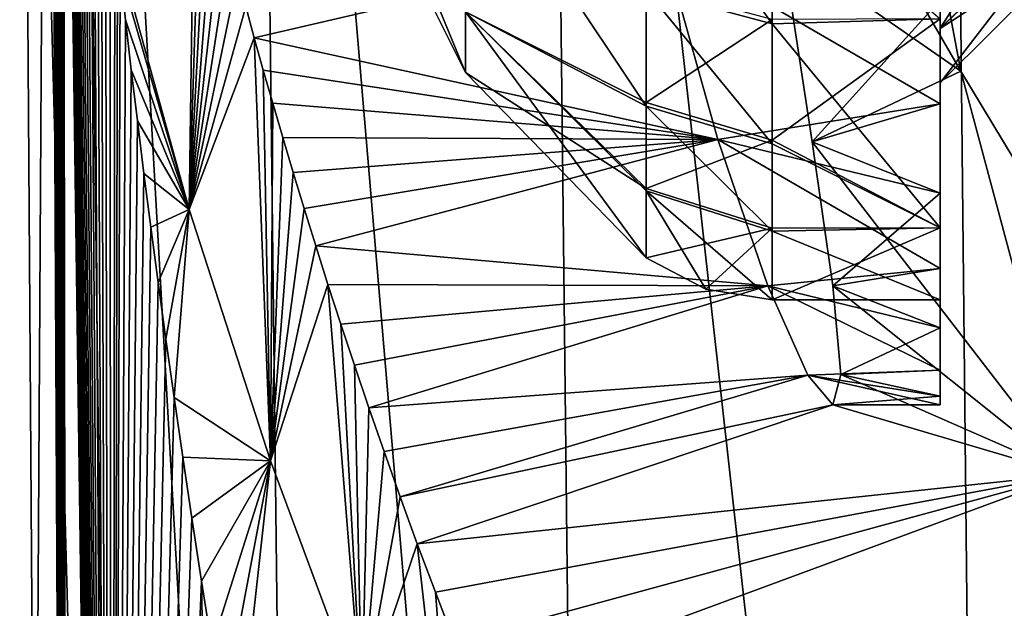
# Model space of a CAD drawing. Header units: metres. Extents: x -62 to 300, y -109 to 109.
# Tile 270 of 656: x -15.19 to -12.85, y -4.23 to -2.83. Entities that reach past the tile are written whole.
import ezdxf

# ---------------------------------------------------------------- set-up
doc = ezdxf.new("R2010")
doc.units = ezdxf.units.M
doc.layers.add('solid_500635', color=7, linetype='CONTINUOUS')

msp = doc.modelspace()

# ---------------------------------------------------------------- linework, layer by layer
at = {"layer": 'solid_500635'}
for points in [[(-15.154315, -5.383556), (-15.191495, -0.028265), (-15.122972, 0, -1.441266)], [(-15.076721, -9.458281), (-15.154315, -5.383556), (-15.122972, 0, -1.441266)], [(-15.122844, -0.064443, -1.44256), (-15.076721, -9.458281), (-15.122972, 0, -1.441266)], [(-14.936296, -9.458281, 2.052947), (-15.191495, -0.028265), (-15.154315, -5.383556)], [(-15.05, -0.028265, 2.068575), (-15.191495, -0.028265), (-14.936296, -9.458281, 2.052947)], [(-15.05, -0.028265, 2.068575), (-14.936296, -9.458281, 2.052947), (-14.517635, -9.458281, 4.067651)], [(-14.628153, -0.028265, 4.098616), (-15.05, -0.028265, 2.068575), (-14.517635, -9.458281, 4.067651)], [(-14.628153, -0.028265, 4.098616), (-14.517635, -9.458281, 4.067651), (-13.828539, -9.458281, 6.006582)], [(-13.93381, -0.028265, 6.052308), (-14.628153, -0.028265, 4.098616), (-13.828539, -9.458281, 6.006582)], [(-13.93381, -0.028265, 6.052308), (-13.828539, -9.458281, 6.006582), (-12.881843, -9.458281, 7.833622)], [(-12.979908, -0.028265, 7.893257), (-13.93381, -0.028265, 6.052308), (-12.881843, -9.458281, 7.833622)], [(-12.979908, -0.028265, 7.893257), (-12.881843, -9.458281, 7.833622), (-11.695183, -9.458281, 9.514737)], [(-11.784214, -0.028265, 9.587169), (-12.979908, -0.028265, 7.893257), (-11.695183, -9.458281, 9.514737)], [(-15.122844, -0.064443, -1.44256), (-15.122462, -0.129019, -1.446383), (-15.076721, -9.458281)], [(-15.122462, -0.129019, -1.446383), (-15.12182, -0.193909, -1.452799), (-15.076721, -9.458281)], [(-15.12182, -0.193909, -1.452799), (-15.120942, -0.25826, -1.461521), (-15.076721, -9.458281)], [(-15.120942, -0.25826, -1.461521), (-15.119827, -0.321884, -1.47252), (-15.076721, -9.458281)], [(-15.119827, -0.321884, -1.47252), (-15.118524, -0.384099, -1.485272), (-15.076721, -9.458281)], [(-15.118524, -0.384099, -1.485272), (-15.117033, -0.444825, -1.499711), (-15.076721, -9.458281)], [(-15.117033, -0.444825, -1.499711), (-15.115398, -0.503999, -1.515376), (-15.076721, -9.458281)], [(-15.115398, -0.503999, -1.515376), (-15.113615, -0.561819, -1.532281), (-15.076721, -9.458281)], [(-15.113615, -0.561819, -1.532281), (-15.111691, -0.619002, -1.550294), (-15.076721, -9.458281)], [(-15.111691, -0.619002, -1.550294), (-15.109596, -0.676241, -1.569654), (-15.076721, -9.458281)], [(-15.109596, -0.676241, -1.569654), (-15.107276, -0.735257, -1.590813), (-15.076721, -9.458281)], [(-15.107276, -0.735257, -1.590813), (-15.104717, -0.796, -1.613802), (-15.076721, -9.458281)], [(-15.104717, -0.796, -1.613802), (-15.101886, -0.859047, -1.638849), (-15.076721, -9.458281)], [(-15.101886, -0.859047, -1.638849), (-15.098809, -0.923586, -1.665608), (-15.076721, -9.458281)], [(-15.098809, -0.923586, -1.665608), (-15.095493, -0.989298, -1.693952), (-15.076721, -9.458281)], [(-15.095493, -0.989298, -1.693952), (-15.091937, -1.056181, -1.723803), (-15.076721, -9.458281)], [(-15.091937, -1.056181, -1.723803), (-15.088135, -1.124197, -1.755131), (-15.076721, -9.458281)], [(-15.088135, -1.124197, -1.755131), (-14.974033, -9.458281, -1.756652), (-15.076721, -9.458281)], [(-15.088135, -1.124197, -1.755131), (-15.084069, -1.193597, -1.787982), (-14.974033, -9.458281, -1.756652)], [(-15.084069, -1.193597, -1.787982), (-15.079729, -1.26442, -1.822365), (-14.974033, -9.458281, -1.756652)], [(-15.079729, -1.26442, -1.822365), (-15.075087, -1.337005, -1.858393), (-14.974033, -9.458281, -1.756652)], [(-15.075087, -1.337005, -1.858393), (-15.070128, -1.4114, -1.896085), (-14.974033, -9.458281, -1.756652)], [(-15.070128, -1.4114, -1.896085), (-15.064827, -1.487837, -1.935525), (-14.974033, -9.458281, -1.756652)], [(-15.064827, -1.487837, -1.935525), (-15.059162, -1.566413, -1.976754), (-14.974033, -9.458281, -1.756652)], [(-15.059162, -1.566413, -1.976754), (-15.053106, -1.647302, -2.019846), (-14.974033, -9.458281, -1.756652)], [(-12.853794, -1.942662, -38), (-9.879383, -1.550719, -38), (-9.516811, -3.06835, -38)], [(-15.053106, -1.647302, -2.019846), (-15.046632, -1.730654, -2.06487), (-14.974033, -9.458281, -1.756652)], [(-15.046632, -1.730654, -2.06487), (-15.039711, -1.816582, -2.111876), (-14.974033, -9.458281, -1.756652)], [(-15.039711, -1.816582, -2.111876), (-15.032313, -1.90523, -2.160932), (-14.974033, -9.458281, -1.756652)], [(-15.032313, -1.90523, -2.160932), (-15.024413, -1.996648, -2.212059), (-14.974033, -9.458281, -1.756652)], [(-13, -1.915027, -25.392967), (-13, -2.831582, -24.942837), (-13, -3.328735, -25.9186)], [(-13, -2.349245, -26.145056), (-13, -1.915027, -25.392967), (-13, -3.328735, -25.9186)], [(-13, -1.915027, -28.607033), (-13, -3.328735, -28.0814), (-13, -2.831582, -29.057163)], [(-13, -1.915027, -28.607033), (-13, -2.349245, -27.854944), (-13, -3.328735, -28.0814)], [(-13.135047, -1.97979, -36.392689), (-12.853794, -1.942662, -38), (-12.422117, -3.830984, -38)], [(-12.422117, -3.830984, -38), (-12.853794, -1.942662, -38), (-9.516811, -3.06835, -38)], [(-13.451258, -2.092214, -30.112095), (-13.135047, -1.97979, -36.392689), (-12.950369, -2.955837, -36.392689)], [(-13.135047, -1.97979, -36.392689), (-12.422117, -3.830984, -38), (-12.950369, -2.955837, -36.392689)], [(-15.024413, -1.996648, -2.212059), (-15.015978, -2.090929, -2.265297), (-14.974033, -9.458281, -1.756652)], [(-15.015978, -2.090929, -2.265297), (-15.006984, -2.188087, -2.320648), (-14.974033, -9.458281, -1.756652)], [(-13.375126, -2.66047, -29.642801), (-13.451258, -2.092214, -30.112095), (-12.950369, -2.955837, -36.392689)], [(-15.006984, -2.188087, -2.320648), (-14.997399, -2.288189, -2.378136), (-14.974033, -9.458281, -1.756652)], [(-12.625009, -2.27355, -28.312096), (-13, -2.597017, -28.50058), (-13, -2.853457, -27.925598)], [(-12.625009, -2.27355, -28.312096), (-13, -2.853457, -27.925598), (-12.624983, -2.497593, -27.807869)], [(-14.997399, -2.288189, -2.378136), (-14.987197, -2.391246, -2.437759), (-14.974033, -9.458281, -1.756652)], [(-14.405404, -2.289964, -27.744055), (-14.129849, -2.959133, -27), (-14.405404, -2.407811, -27)], [(-14.405404, -2.289964, -27.744055), (-14.129849, -2.814303, -27.914423), (-14.129849, -2.959133, -27)], [(-14.787881, -3.284854, -3.488251), (-14.958276, -2.666658, -2.598933), (-14.774514, -2.323032, -4.477298)], [(-14.787881, -3.284854, -3.488251), (-14.774514, -2.323032, -4.477298), (-14.759167, -2.387597, -4.572446)], [(-13, -2.349245, -26.145056), (-13, -3.328735, -25.9186), (-13, -3.5, -27)], [(-13, -2.349245, -26.145056), (-13, -3.5, -27), (-13, -2.5, -27)], [(-13, -2.349245, -27.854944), (-13, -2.5, -27), (-13, -3.328735, -28.0814)], [(-14.787881, -3.284854, -3.488251), (-14.759167, -2.387597, -4.572446), (-14.74324, -2.453262, -4.66944)], [(-14.987197, -2.391246, -2.437759), (-14.976342, -2.49732, -2.49954), (-14.974033, -9.458281, -1.756652)], [(-14.405404, -2.407811, -27), (-14.129849, -2.959133, -27), (-14.129849, -2.814303, -26.085577)], [(-14.129849, -2.393989, -28.739334), (-13.7, -2.76219, -28.9825), (-13.7, -3.039182, -28.524261)], [(-14.129849, -2.814303, -27.914423), (-14.129849, -2.393989, -28.739334), (-13.7, -3.039182, -28.524261)], [(-13.4, -2.843431, -29.04081), (-13.7, -2.76219, -28.9825), (-13.7, -2.416692, -29.391567)], [(-13.4, -2.843431, -29.04081), (-13.7, -2.416692, -29.391567), (-13.4, -2.487772, -29.461908)], [(-14.787881, -3.284854, -3.488251), (-14.74324, -2.453262, -4.66944), (-14.726678, -2.5202, -4.768521)], [(-14.976342, -2.49732, -2.49954), (-14.964805, -2.606431, -2.563483), (-14.974033, -9.458281, -1.756652)], [(-13.4, -2.843431, -29.04081), (-13.4, -2.487772, -29.461908), (-13, -2.831582, -29.057163)], [(-12.624983, -2.497593, -27.807869), (-13, -2.853457, -27.925598), (-13, -2.983476, -27.313946)], [(-12.624983, -2.497593, -27.807869), (-13, -2.983476, -27.313946), (-12.62504, -2.610789, -27.272779)], [(-12.625012, -2.498032, -26.193489), (-13, -2.854528, -26.077814), (-13, -2.599711, -25.50391)], [(-12.625024, -2.610862, -26.727922), (-13, -2.854528, -26.077814), (-12.625012, -2.498032, -26.193489)], [(-13, -2.5, -27), (-13, -3.5, -27), (-13, -3.328735, -28.0814)], [(-14.787881, -3.284854, -3.488251), (-14.726678, -2.5202, -4.768521), (-14.709455, -2.588428, -4.869712)], [(-14.787881, -3.284854, -3.488251), (-14.709455, -2.588428, -4.869712), (-14.691533, -2.65801, -4.973119)], [(-13, -2.853457, -27.925598), (-13, -2.597017, -28.50058), (-13, -2.787263, -29.507715)], [(-13, -2.599711, -25.50391), (-13, -2.854528, -26.077814), (-13, -2.787263, -24.492285)], [(-14.964805, -2.606431, -2.563483), (-14.958276, -2.666658, -2.598933), (-14.974033, -9.458281, -1.756652)], [(-12.62504, -2.610789, -27.272779), (-13, -2.983476, -27.313946), (-13, -2.983757, -26.688744)], [(-12.62504, -2.610789, -27.272779), (-13, -2.983757, -26.688744), (-12.625024, -2.610862, -26.727922)], [(-12.625024, -2.610862, -26.727922), (-13, -2.983757, -26.688744), (-13, -2.854528, -26.077814)], [(-14.958276, -2.666658, -2.598933), (-14.952549, -2.718633, -2.629607), (-14.974033, -9.458281, -1.756652)], [(-14.787881, -3.284854, -3.488251), (-14.952549, -2.718633, -2.629607), (-14.958276, -2.666658, -2.598933)], [(-14.787881, -3.284854, -3.488251), (-14.691533, -2.65801, -4.973119), (-14.672809, -2.729264, -5.079195)], [(-14.632836, -2.876793, -5.299419), (-14.653284, -2.802074, -5.187793), (-13.660015, -2.650118, -24.346817)], [(-14.632836, -2.876793, -5.299419), (-13.660015, -2.650118, -24.346817), (-13.529457, -3.118727, -24.917683)], [(-13, -3.033814, -24.795805), (-13.529457, -3.118727, -24.917683), (-13.660015, -2.650118, -24.346817)], [(-13, -3.033814, -24.795805), (-13.660015, -2.650118, -24.346817), (-13, -2.787263, -24.492285)], [(-13.304679, -3.124315, -29.073923), (-13.375126, -2.66047, -29.642801), (-12.950369, -2.955837, -36.392689)], [(-13, -2.787263, -29.507715), (-13.375126, -2.66047, -29.642801), (-13.304679, -3.124315, -29.073923)], [(-14.952549, -2.718633, -2.629607), (-14.939539, -2.833962, -2.697925), (-14.974033, -9.458281, -1.756652)], [(-14.787881, -3.284854, -3.488251), (-14.939539, -2.833962, -2.697925), (-14.952549, -2.718633, -2.629607)], [(-14.787881, -3.284854, -3.488251), (-14.672809, -2.729264, -5.079195), (-14.653284, -2.802074, -5.187793)], [(-14.129849, -2.814303, -26.085577), (-13.7, -3.03074, -25.459023), (-13.7, -2.751867, -25.003195)], [(-13.4, -2.832804, -24.944466), (-13.7, -2.751867, -25.003195), (-13.7, -3.03074, -25.459023)], [(-13.4, -3.12857, -28.569092), (-13.7, -3.039182, -28.524261), (-13.7, -2.76219, -28.9825)], [(-13.4, -3.12857, -28.569092), (-13.7, -2.76219, -28.9825), (-13.4, -2.843431, -29.04081)], [(-13, -2.787263, -29.507715), (-13.304679, -3.124315, -29.073923), (-13, -3.033814, -29.204195)], [(-13, -2.983757, -26.688744), (-13, -3.033814, -24.795805), (-13, -2.787263, -24.492285)], [(-13, -2.854528, -26.077814), (-13, -2.983757, -26.688744), (-13, -2.787263, -24.492285)], [(-13, -2.853457, -27.925598), (-13, -2.787263, -29.507715), (-13, -3.033814, -29.204195)], [(-14.787881, -3.284854, -3.488251), (-14.653284, -2.802074, -5.187793), (-14.632836, -2.876793, -5.299419)], [(-14.939539, -2.833962, -2.697925), (-14.925736, -2.952458, -2.768448), (-14.974033, -9.458281, -1.756652)], [(-14.787881, -3.284854, -3.488251), (-14.925736, -2.952458, -2.768448), (-14.939539, -2.833962, -2.697925)], [(-14.129849, -2.814303, -26.085577), (-13.7, -3.234682, -25.952703), (-13.7, -3.03074, -25.459023)], [(-14.129849, -2.814303, -26.085577), (-14.129849, -2.959133, -27), (-13.7, -3.234682, -25.952703)], [(-14.129849, -2.814303, -27.914423), (-13.7, -3.4, -27), (-14.129849, -2.959133, -27)], [(-14.129849, -2.814303, -27.914423), (-13.7, -3.240911, -28.027861), (-13.7, -3.4, -27)], [(-14.129849, -2.814303, -27.914423), (-13.7, -3.039182, -28.524261), (-13.7, -3.240911, -28.027861)], [(-13.4, -2.832804, -24.944466), (-13.7, -3.03074, -25.459023), (-13.4, -3.11988, -25.413698)], [(-13.4, -3.11988, -25.413698), (-13, -3.328735, -25.9186), (-13, -2.831582, -24.942837)], [(-13.4, -2.832804, -24.944466), (-13.4, -3.11988, -25.413698), (-13, -2.831582, -24.942837)], [(-13.4, -2.843431, -29.04081), (-13, -2.831582, -29.057163), (-13, -3.328735, -28.0814)], [(-13.4, -3.12857, -28.569092), (-13.4, -2.843431, -29.04081), (-13, -3.328735, -28.0814)], [(-13, -2.983476, -27.313946), (-13, -2.853457, -27.925598), (-13, -3.033814, -29.204195)], [(-14.594347, -3.882838, -4.375849), (-14.787881, -3.284854, -3.488251), (-14.632836, -2.876793, -5.299419)], [(-14.611404, -2.953517, -5.414231), (-14.632836, -2.876793, -5.299419), (-13.529457, -3.118727, -24.917683)], [(-14.594347, -3.882838, -4.375849), (-14.632836, -2.876793, -5.299419), (-14.611404, -2.953517, -5.414231)], [(-14.925736, -2.952458, -2.768448), (-14.911101, -3.074172, -2.841199), (-14.974033, -9.458281, -1.756652)], [(-14.787881, -3.284854, -3.488251), (-14.911101, -3.074172, -2.841199), (-14.925736, -2.952458, -2.768448)], [(-14.588941, -3.032287, -5.532299), (-14.611404, -2.953517, -5.414231), (-13.529457, -3.118727, -24.917683)], [(-14.594347, -3.882838, -4.375849), (-14.611404, -2.953517, -5.414231), (-14.588941, -3.032287, -5.532299)], [(-14.129849, -2.959133, -27), (-13.7, -3.4, -27), (-13.7, -3.234682, -25.952703)], [(-13.304679, -3.124315, -29.073923), (-12.950369, -2.955837, -36.392689), (-12.693268, -3.915354, -36.392689)], [(-12.950369, -2.955837, -36.392689), (-12.422117, -3.830984, -38), (-12.693268, -3.915354, -36.392689)], [(-13, -2.983757, -26.688744), (-13, -2.983476, -27.313946), (-13, -3.033814, -29.204195)], [(-13, -2.983757, -26.688744), (-13, -3.033814, -29.204195), (-13, -3.033814, -24.795805)], [(-14.594347, -3.882838, -4.375849), (-14.588941, -3.032287, -5.532299), (-14.565303, -3.113464, -5.654144)], [(-14.565303, -3.113464, -5.654144), (-14.588941, -3.032287, -5.532299), (-13.529457, -3.118727, -24.917683)], [(-13.4, -3.11988, -25.413698), (-13.7, -3.03074, -25.459023), (-13.7, -3.234682, -25.952703)], [(-13.4, -3.336232, -28.058092), (-13.7, -3.240911, -28.027861), (-13.7, -3.039182, -28.524261)], [(-13.4, -3.336232, -28.058092), (-13.7, -3.039182, -28.524261), (-13.4, -3.12857, -28.569092)], [(-13, -3.246291, -25.124083), (-13.529457, -3.118727, -24.917683), (-13, -3.033814, -24.795805)], [(-13, -3.033814, -29.204195), (-13.304679, -3.124315, -29.073923), (-13, -3.246291, -28.875917)], [(-13, -3.246291, -28.875917), (-13, -3.246291, -25.124083), (-13, -3.033814, -24.795805)], [(-13, -3.033814, -29.204195), (-13, -3.246291, -28.875917), (-13, -3.033814, -24.795805)], [(-14.911101, -3.074172, -2.841199), (-14.895594, -3.19913, -2.916182), (-14.974033, -9.458281, -1.756652)], [(-14.787881, -3.284854, -3.488251), (-14.895594, -3.19913, -2.916182), (-14.911101, -3.074172, -2.841199)], [(-14.594347, -3.882838, -4.375849), (-14.565303, -3.113464, -5.654144), (-14.540482, -3.196913, -5.779609)], [(-14.540482, -3.196913, -5.779609), (-14.565303, -3.113464, -5.654144), (-13.529457, -3.118727, -24.917683)], [(-14.514323, -3.283, -5.909211), (-14.540482, -3.196913, -5.779609), (-13.529457, -3.118727, -24.917683)], [(-14.486753, -3.371787, -6.043069), (-14.514323, -3.283, -5.909211), (-13.529457, -3.118727, -24.917683)], [(-14.486753, -3.371787, -6.043069), (-13.529457, -3.118727, -24.917683), (-13.410124, -3.466586, -25.569868)], [(-13.4, -3.11988, -25.413698), (-13.7, -3.234682, -25.952703), (-13.4, -3.32982, -25.921902)], [(-13, -3.425771, -25.476332), (-13.410124, -3.466586, -25.569868), (-13.529457, -3.118727, -24.917683)], [(-13, -3.425771, -25.476332), (-13.529457, -3.118727, -24.917683), (-13, -3.246291, -25.124083)], [(-13.4, -3.11988, -25.413698), (-13.4, -3.32982, -25.921902), (-13, -3.328735, -25.9186)], [(-13.4, -3.336232, -28.058092), (-13.4, -3.12857, -28.569092), (-13, -3.328735, -28.0814)], [(-13.255154, -3.466855, -28.429482), (-13.304679, -3.124315, -29.073923), (-12.693268, -3.915354, -36.392689)], [(-13, -3.246291, -28.875917), (-13.304679, -3.124315, -29.073923), (-13.255154, -3.466855, -28.429482)], [(-14.895594, -3.19913, -2.916182), (-14.879169, -3.327376, -2.993417), (-14.974033, -9.458281, -1.756652)], [(-14.787881, -3.284854, -3.488251), (-14.879169, -3.327376, -2.993417), (-14.895594, -3.19913, -2.916182)], [(-14.594347, -3.882838, -4.375849), (-14.540482, -3.196913, -5.779609), (-14.514323, -3.283, -5.909211)], [(-13.4, -3.32982, -25.921902), (-13.7, -3.234682, -25.952703), (-13.7, -3.4, -27)], [(-13.558114, -3.474342, -27), (-13.7, -3.4, -27), (-13.7, -3.240911, -28.027861)], [(-13.4, -3.336232, -28.058092), (-13.4, -3.5, -27), (-13.7, -3.240911, -28.027861)], [(-13.558114, -3.474342, -27), (-13.7, -3.240911, -28.027861), (-13.4, -3.5, -27)], [(-13, -3.246291, -28.875917), (-13.255154, -3.466855, -28.429482), (-13, -3.425771, -28.523668)], [(-13, -3.425771, -28.523668), (-13, -3.425771, -25.476332), (-13, -3.246291, -25.124083)], [(-13, -3.246291, -28.875917), (-13, -3.425771, -28.523668), (-13, -3.246291, -25.124083)], [(-14.787881, -3.284854, -3.488251), (-14.861789, -3.458918, -3.072897), (-14.879169, -3.327376, -2.993417)], [(-14.787881, -3.284854, -3.488251), (-14.843402, -3.593814, -3.154652), (-14.861789, -3.458918, -3.072897)], [(-14.787881, -3.284854, -3.488251), (-14.823963, -3.732092, -3.238686), (-14.843402, -3.593814, -3.154652)], [(-14.594347, -3.882838, -4.375849), (-14.823963, -3.732092, -3.238686), (-14.787881, -3.284854, -3.488251)], [(-14.594347, -3.882838, -4.375849), (-14.514323, -3.283, -5.909211), (-14.486753, -3.371787, -6.043069)], [(-14.879169, -3.327376, -2.993417), (-14.861789, -3.458918, -3.072897), (-14.974033, -9.458281, -1.756652)], [(-13.4, -3.5, -27), (-13, -3.5, -27), (-13, -3.328735, -25.9186)], [(-13.4, -3.32982, -25.921902), (-13.4, -3.5, -27), (-13, -3.328735, -25.9186)], [(-13.4, -3.336232, -28.058092), (-13, -3.328735, -28.0814), (-13, -3.5, -27)], [(-13.558114, -3.474342, -27), (-13.4, -3.32982, -25.921902), (-13.7, -3.4, -27)], [(-13.558114, -3.474342, -27), (-13.4, -3.5, -27), (-13.4, -3.32982, -25.921902)], [(-13.4, -3.336232, -28.058092), (-13, -3.5, -27), (-13.4, -3.5, -27)], [(-14.594347, -3.882838, -4.375849), (-14.486753, -3.371787, -6.043069), (-14.45769, -3.463335, -6.181292)], [(-14.45769, -3.463335, -6.181292), (-14.486753, -3.371787, -6.043069), (-13.410124, -3.466586, -25.569868)], [(-13, -3.566462, -25.841187), (-13.410124, -3.466586, -25.569868), (-13, -3.425771, -25.476332)], [(-13, -3.425771, -28.523668), (-13.255154, -3.466855, -28.429482), (-13, -3.566462, -28.158813)], [(-13, -3.566462, -28.158813), (-13, -3.566462, -25.841187), (-13, -3.425771, -25.476332)], [(-13, -3.425771, -28.523668), (-13, -3.566462, -28.158813), (-13, -3.425771, -25.476332)], [(-14.861789, -3.458918, -3.072897), (-14.843402, -3.593814, -3.154652), (-14.974033, -9.458281, -1.756652)], [(-14.377234, -4.468458, -5.260804), (-14.594347, -3.882838, -4.375849), (-14.45769, -3.463335, -6.181292)], [(-14.426962, -3.557998, -6.324378), (-14.45769, -3.463335, -6.181292), (-13.410124, -3.466586, -25.569868)], [(-14.377234, -4.468458, -5.260804), (-14.45769, -3.463335, -6.181292), (-14.426962, -3.557998, -6.324378)], [(-14.394544, -3.655621, -6.47217), (-14.426962, -3.557998, -6.324378), (-13.410124, -3.466586, -25.569868)], [(-14.36023, -3.756605, -6.625214), (-14.394544, -3.655621, -6.47217), (-13.410124, -3.466586, -25.569868)], [(-14.36023, -3.756605, -6.625214), (-13.410124, -3.466586, -25.569868), (-13.315114, -3.679379, -26.275658)], [(-13, -3.667097, -26.219055), (-13.315114, -3.679379, -26.275658), (-13.410124, -3.466586, -25.569868)], [(-13, -3.667097, -26.219055), (-13.410124, -3.466586, -25.569868), (-13, -3.566462, -25.841187)], [(-13.236235, -3.67785, -27.732067), (-13.255154, -3.466855, -28.429482), (-12.693268, -3.915354, -36.392689)], [(-13, -3.566462, -28.158813), (-13.255154, -3.466855, -28.429482), (-13.236235, -3.67785, -27.732067)], [(-14.377234, -4.468458, -5.260804), (-14.426962, -3.557998, -6.324378), (-14.394544, -3.655621, -6.47217)], [(-13, -3.566462, -28.158813), (-13.236235, -3.67785, -27.732067), (-13, -3.667097, -27.780945)], [(-13, -3.667097, -27.780945), (-13, -3.667097, -26.219055), (-13, -3.566462, -25.841187)], [(-13, -3.566462, -28.158813), (-13, -3.667097, -27.780945), (-13, -3.566462, -25.841187)], [(-14.843402, -3.593814, -3.154652), (-14.823963, -3.732092, -3.238686), (-14.974033, -9.458281, -1.756652)], [(-14.377234, -4.468458, -5.260804), (-14.394544, -3.655621, -6.47217), (-14.36023, -3.756605, -6.625214)], [(-14.323921, -3.860984, -6.783616), (-14.36023, -3.756605, -6.625214), (-13.315114, -3.679379, -26.275658)], [(-14.285505, -3.968819, -6.947478), (-14.323921, -3.860984, -6.783616), (-13.315114, -3.679379, -26.275658)], [(-14.285505, -3.968819, -6.947478), (-13.315114, -3.679379, -26.275658), (-13.255159, -3.749997, -27.004944)], [(-13, -3.728941, -26.609528), (-13.315114, -3.679379, -26.275658), (-13, -3.667097, -26.219055)], [(-13, -3.75, -27), (-13.255159, -3.749997, -27.004944), (-13.315114, -3.679379, -26.275658)], [(-13, -3.75, -27), (-13.315114, -3.679379, -26.275658), (-13, -3.728941, -26.609528)], [(-13.255159, -3.749997, -27.004944), (-13.236235, -3.67785, -27.732067), (-12.693268, -3.915354, -36.392689)], [(-13, -3.728941, -27.390472), (-13.236235, -3.67785, -27.732067), (-13.255159, -3.749997, -27.004944)], [(-13, -3.667097, -27.780945), (-13.236235, -3.67785, -27.732067), (-13, -3.728941, -27.390472)], [(-13, -3.728941, -27.390472), (-13, -3.728941, -26.609528), (-13, -3.667097, -26.219055)], [(-13, -3.667097, -27.780945), (-13, -3.728941, -27.390472), (-13, -3.667097, -26.219055)], [(-14.823963, -3.732092, -3.238686), (-14.803394, -3.873973, -3.325129), (-14.974033, -9.458281, -1.756652)], [(-14.594347, -3.882838, -4.375849), (-14.803394, -3.873973, -3.325129), (-14.823963, -3.732092, -3.238686)], [(-14.244776, -4.080422, -7.117225), (-14.285505, -3.968819, -6.947478), (-13.255159, -3.749997, -27.004944)], [(-14.244776, -4.080422, -7.117225), (-13.255159, -3.749997, -27.004944), (-12.693268, -3.915354, -36.392689)], [(-13, -3.728941, -27.390472), (-13.255159, -3.749997, -27.004944), (-13, -3.75, -27)], [(-13, -3.728941, -27.390472), (-13, -3.75, -27), (-13, -3.728941, -26.609528)], [(-14.377234, -4.468458, -5.260804), (-14.36023, -3.756605, -6.625214), (-14.323921, -3.860984, -6.783616)], [(-14.377234, -4.468458, -5.260804), (-14.323921, -3.860984, -6.783616), (-14.285505, -3.968819, -6.947478)], [(-14.803394, -3.873973, -3.325129), (-14.781621, -4.019625, -3.414074), (-14.974033, -9.458281, -1.756652)], [(-14.594347, -3.882838, -4.375849), (-14.781621, -4.019625, -3.414074), (-14.803394, -3.873973, -3.325129)], [(-14.594347, -3.882838, -4.375849), (-14.758513, -4.169529, -3.505812), (-14.781621, -4.019625, -3.414074)], [(-14.594347, -3.882838, -4.375849), (-14.733929, -4.324188, -3.600646), (-14.758513, -4.169529, -3.505812)], [(-14.594347, -3.882838, -4.375849), (-14.707667, -4.484374, -3.699043), (-14.733929, -4.324188, -3.600646)], [(-14.594347, -3.882838, -4.375849), (-14.679533, -4.650711, -3.801395), (-14.707667, -4.484374, -3.699043)], [(-14.377234, -4.468458, -5.260804), (-14.679533, -4.650711, -3.801395), (-14.594347, -3.882838, -4.375849)], [(-14.201679, -4.195629, -7.292723), (-14.244776, -4.080422, -7.117225), (-12.693268, -3.915354, -36.392689)], [(-14.155972, -4.314803, -7.474422), (-14.201679, -4.195629, -7.292723), (-12.693268, -3.915354, -36.392689)], [(-14.107536, -4.43791, -7.662364), (-14.155972, -4.314803, -7.474422), (-12.693268, -3.915354, -36.392689)], [(-14.107536, -4.43791, -7.662364), (-12.693268, -3.915354, -36.392689), (-12.36518, -4.852975, -36.392689)], [(-14.377234, -4.468458, -5.260804), (-14.285505, -3.968819, -6.947478), (-14.244776, -4.080422, -7.117225)], [(-14.781621, -4.019625, -3.414074), (-14.758513, -4.169529, -3.505812), (-14.974033, -9.458281, -1.756652)], [(-14.136285, -5.044187, -6.141851), (-14.377234, -4.468458, -5.260804), (-14.244776, -4.080422, -7.117225)], [(-14.136285, -5.044187, -6.141851), (-14.244776, -4.080422, -7.117225), (-14.201679, -4.195629, -7.292723)], [(-14.758513, -4.169529, -3.505812), (-14.667371, -9.458281, -3.489374), (-14.974033, -9.458281, -1.756652)], [(-14.758513, -4.169529, -3.505812), (-14.733929, -4.324188, -3.600646), (-14.667371, -9.458281, -3.489374)], [(-14.136285, -5.044187, -6.141851), (-14.201679, -4.195629, -7.292723), (-14.155972, -4.314803, -7.474422)]]:
    msp.add_3dface(points, dxfattribs=at)

doc.saveas('drawing.dxf')
